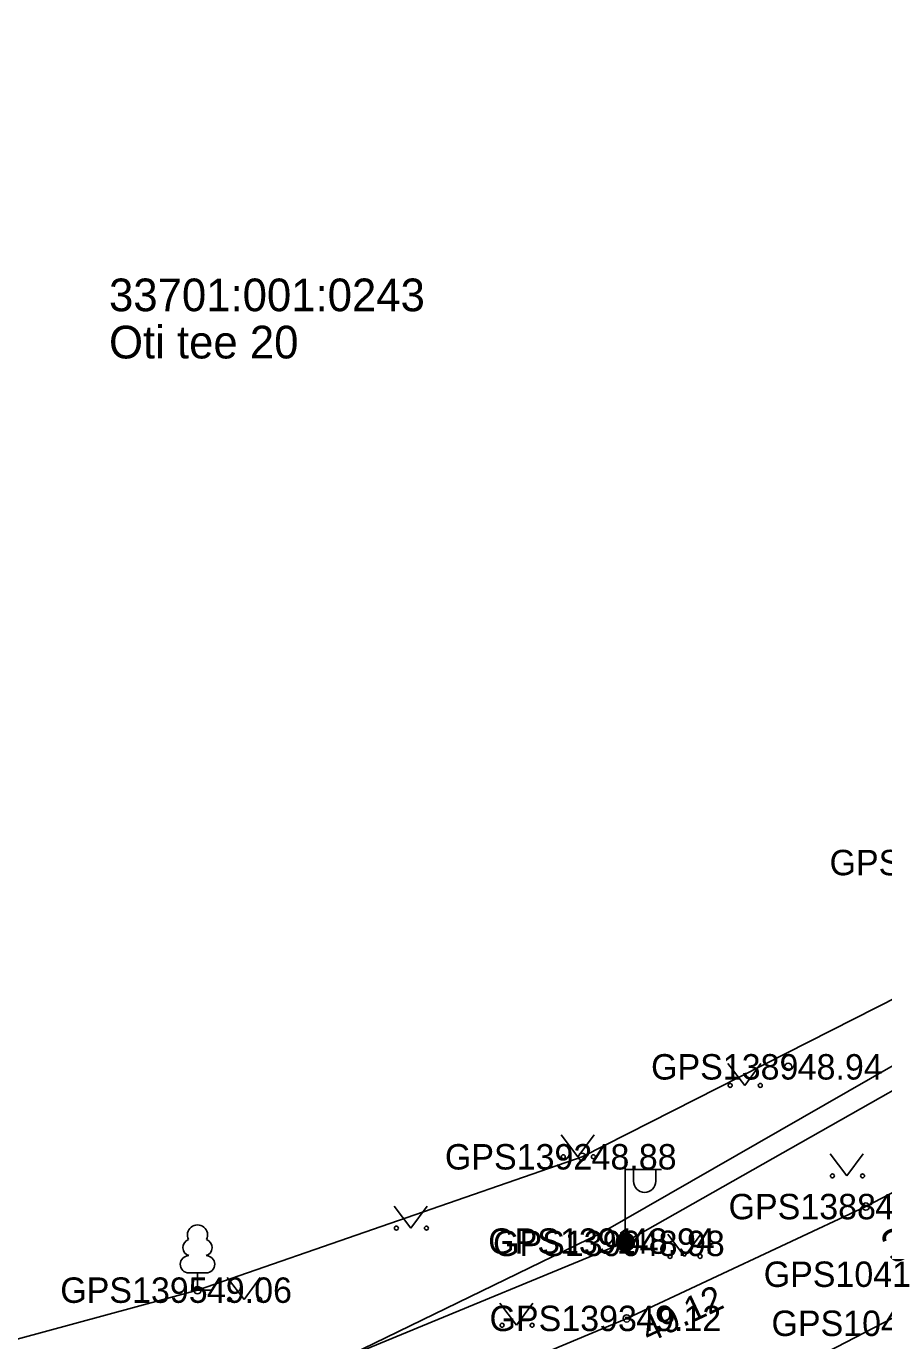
# Model space of a CAD drawing. Extents: x 551623 to 559850, y 6561220 to 6567135.
# Drawn here: x 557006.09 to 557029.71, y 6565286.89 to 6565323.09 of the extents above; entities that cross this region are included whole.
import ezdxf

# ---------------------------------------------------------------- set-up
doc = ezdxf.new("R2010")
doc.units = 0
for name, color, linetype in [('HALJASTUS', 7, 'Continuous'), ('KORGUS-EH2000', 7, 'Continuous'), ('MOOTKORG-EH2000', 7, 'Continuous'), ('MOOTMPUNKT', 7, 'Continuous'), ('MOOTNR', 7, 'Continuous'), ('MOOTPIIR', 7, 'Continuous'), ('MPKAABEL', 7, 'Continuous'), ('PIIR', 7, 'Continuous'), ('POST', 7, 'Continuous'), ('PUU', 7, 'Continuous'), ('TEE', 7, 'Continuous')]:
    doc.layers.add(name, color=color, linetype=linetype)

msp = doc.modelspace()

# ---------------------------------------------------------------- linework, layer by layer
at = {"layer": 'HALJASTUS'}
for p, q in [((557025.415, 6565294.527), (557025.879, 6565293.92)), ((557025.879, 6565293.92), (557026.324, 6565294.527)), ((557020.818, 6565292.561), (557021.281, 6565291.955)), ((557021.281, 6565291.955), (557021.727, 6565292.561)), ((557028.232, 6565292.036), (557028.695, 6565291.429)), ((557028.695, 6565291.429), (557029.141, 6565292.036)), ((557016.22, 6565290.596), (557016.683, 6565289.989)), ((557016.683, 6565289.989), (557017.129, 6565290.596)), ((557023.757, 6565289.819), (557024.221, 6565289.212)), ((557024.221, 6565289.212), (557024.666, 6565289.819)), ((557011.622, 6565288.631), (557012.086, 6565288.024)), ((557012.086, 6565288.024), (557012.531, 6565288.631)), ((557019.131, 6565287.922), (557019.595, 6565287.315)), ((557019.595, 6565287.315), (557020.04, 6565287.922))]:
    msp.add_line(p, q, dxfattribs=at)
for centre in [(557025.477, 6565293.92), (557026.306, 6565293.92), (557020.88, 6565291.955), (557021.709, 6565291.955), (557028.294, 6565291.429), (557029.123, 6565291.429), (557016.282, 6565289.989), (557017.111, 6565289.989), (557023.82, 6565289.212), (557024.649, 6565289.212), (557011.685, 6565288.024), (557012.514, 6565288.024), (557019.194, 6565287.315), (557020.022, 6565287.315)]:
    msp.add_circle(centre, 0.055, dxfattribs=at)
at = {"layer": 'KORGUS-EH2000'}
for centre in [(557027.077, 6565294.432), (557021.399, 6565291.954), (557029.213, 6565290.583), (557010.803, 6565288.281), (557022.628, 6565287.503)]:
    msp.add_circle(centre, 0.1, dxfattribs=at)
at = {"layer": 'MOOTMPUNKT'}
for centre in [(557027.077, 6565294.432), (557021.399, 6565291.954), (557029.213, 6565290.583), (557022.451, 6565289.632), (557022.725, 6565289.569), (557010.803, 6565288.281), (557022.628, 6565287.503)]:
    msp.add_circle(centre, 0.1, dxfattribs=at)
at = {"layer": 'MOOTPIIR'}
msp.add_lwpolyline([(556994.103, 6565283.743), (557010.803, 6565288.281), (557021.399, 6565291.954), (557033.871, 6565298.283), (557036.475, 6565301.417), (557046.002, 6565307.462), (557052.581, 6565314.365), (557055.343, 6565318.305), (557057.491, 6565324.283), (557059.475, 6565333.232), (557058.069, 6565340.217), (557054.535, 6565346.313), (557047.832, 6565349.416), (557038.824, 6565351.721), (557023.224, 6565352.817), (557001.272, 6565347.257)], dxfattribs=at)
at = {"layer": 'MPKAABEL'}
msp.add_lwpolyline([(556994.146, 6565280.939), (557009.417, 6565284.17), (557022.588, 6565289.601), (557037.143, 6565297.851), (557047.96, 6565304.913), (557054.291, 6565313.496), (557056.84, 6565318.454), (557059.909, 6565328.597), (557060.779, 6565333.919), (557059.198, 6565341.71), (557055.776, 6565347.188), (557051.205, 6565350.818), (557042.848, 6565354.124), (557036.625, 6565353.213), (557029.699, 6565351.258)], dxfattribs=at)
at = {"layer": 'PIIR'}
for points in [[(557004.76, 6565351.12), (557024.82, 6565354.2), (557024.75, 6565348.2), (557032.25, 6565348.11), (557032.32, 6565354.11), (557042.89, 6565354.32), (557051.12, 6565351.75), (557054.82, 6565349.06), (557057.4, 6565346.35), (557059.83, 6565341.36), (557060.43, 6565333.98), (557058.85, 6565325.32), (557056.72, 6565318.89), (557053.73, 6565313.4), (557047.5, 6565306.37), (557038.02, 6565299.09), (557021.91, 6565289.85), (557009.77, 6565283.95), (556993.02, 6565280.04)], [(556993.02, 6565280.04), (557009.77, 6565283.95), (557021.91, 6565289.85), (557038.02, 6565299.09), (557047.5, 6565306.37), (557053.73, 6565313.4), (557056.72, 6565318.89), (557058.85, 6565325.32), (557060.43, 6565333.98), (557059.83, 6565341.36), (557057.4, 6565346.35), (557054.82, 6565349.06), (557051.12, 6565351.75), (557042.89, 6565354.32), (557032.32, 6565354.11), (557024.82, 6565354.2), (557004.76, 6565351.12)]]:
    msp.add_lwpolyline(points, dxfattribs=at)
at = {"layer": 'POST'}
for p, q in [((557022.588, 6565289.851), (557022.588, 6565291.851)), ((557022.588, 6565291.601), (557023.588, 6565291.601)), ((557022.815, 6565291.28), (557022.815, 6565291.601)), ((557023.427, 6565291.28), (557023.427, 6565291.601)), ((557022.588, 6565289.601), (557022.588, 6565289.601))]:
    msp.add_line(p, q, dxfattribs=at)
for radius in [0.25, 0.225, 0.2, 0.175, 0.15, 0.125, 0.1, 0.075, 0.05, 0.025]:
    msp.add_circle((557022.588, 6565289.601), radius, dxfattribs=at)
msp.add_arc((557023.121, 6565291.28), 0.306, 180, 0, dxfattribs=at)
at = {"layer": 'PUU'}
for p, q in [((557011.043, 6565288.756), (557010.563, 6565288.756)), ((557010.803, 6565288.281), (557010.803, 6565288.756)), ((557011.183, 6565288.281), (557010.803, 6565288.281))]:
    msp.add_line(p, q, dxfattribs=at)
for centre, radius, start, end in [((557010.803, 6565289.801), 0.277, 332.5799, 207.4201), ((557010.633, 6565289.454), 0.233, 109.0217, 253.1415), ((557010.973, 6565289.454), 0.233, 286.8508, 70.9859), ((557010.566, 6565288.993), 0.238, 90.0016, 269.3953), ((557011.04, 6565288.993), 0.238, 270.6047, 89.9984)]:
    msp.add_arc(centre, radius, start, end, dxfattribs=at)
at = {"layer": 'TEE'}
for points in [[(557003.681, 6565280.221), (557013.91, 6565283.847), (557022.628, 6565287.503), (557029.213, 6565290.583), (557036.63, 6565294.455), (557042.031, 6565297.77), (557045.557, 6565300.34), (557049.553, 6565303.883), (557051.618, 6565306.201), (557055.356, 6565311.064), (557058.866, 6565317.691), (557061.403, 6565324.952), (557062.266, 6565330.052), (557062.236, 6565335.777), (557061.114, 6565340.539), (557058.795, 6565345.153), (557055.079, 6565349.759), (557050.89, 6565352.978), (557047.172, 6565355.045), (557037.286, 6565359.298), (557033.801, 6565359.65), (557030.823, 6565359.262), (557023.524, 6565357.274)], [(557064.879, 6565325.982), (557063.145, 6565320.346), (557061.685, 6565316.338), (557061.729, 6565315.601), (557062.662, 6565315.021), (557060.145, 6565310.321), (557058.788, 6565310.34), (557053.794, 6565303.845), (557049.465, 6565299.439), (557043.873, 6565295.145), (557038.313, 6565291.899), (557030.709, 6565287.901), (557024.824, 6565284.859)]]:
    msp.add_lwpolyline(points, dxfattribs=at)

# ---------------------------------------------------------------- texts
at = {"layer": 'KORGUS-EH2000'}
for s, p in [(' 48.94', (557027.077, 6565294.082)), (' 48.88', (557021.399, 6565291.604)), (' 49.06', (557010.803, 6565287.931))]:
    msp.add_text(s, height=0.7, dxfattribs=at).set_placement(p)
msp.add_text(' 49.12', height=0.7, rotation=25.0701, dxfattribs=at).set_placement((557022.999, 6565286.71))
at = {"layer": 'MOOTKORG-EH2000'}
for s, p in [(' 48.94', (557027.077, 6565294.082)), (' 48.88', (557021.399, 6565291.604)), (' 49.12', (557029.213, 6565290.233)), (' 48.94', (557022.451, 6565289.282)), (' 48.98', (557022.725, 6565289.219)), (' 49.06', (557010.803, 6565287.931)), (' 49.12', (557022.628, 6565287.153))]:
    msp.add_text(s, height=0.7, dxfattribs=at).set_placement(p)
at = {"layer": 'MOOTNR'}
for s, p in [('GPS1387 ', (557028.215, 6565299.709)), ('GPS1389 ', (557023.298, 6565294.082)), ('GPS1392 ', (557017.619, 6565291.604)), ('GPS1388 ', (557025.433, 6565290.233)), ('GPS1391 ', (557018.812, 6565289.282)), ('GPS1390 ', (557018.945, 6565289.219)), ('GPS1041 ', (557026.401, 6565288.37)), ('GPS1395 ', (557007.023, 6565287.931)), ('GPS1393 ', (557018.848, 6565287.153)), ('GPS1042 ', (557026.615, 6565287.018))]:
    msp.add_text(s, height=0.7, dxfattribs=at).set_placement(p)
at = {"layer": 'PIIR'}
for s, p in [('33701:001:0243', (557008.366, 6565315.245)), ('Oti tee 20', (557008.366, 6565313.945))]:
    msp.add_text(s, height=0.9, dxfattribs=at).set_placement(p)
msp.add_text('33701:001:0219', height=0.9, rotation=26.4646, dxfattribs=at).set_placement((557029.937, 6565288.974))

doc.saveas('drawing.dxf')
